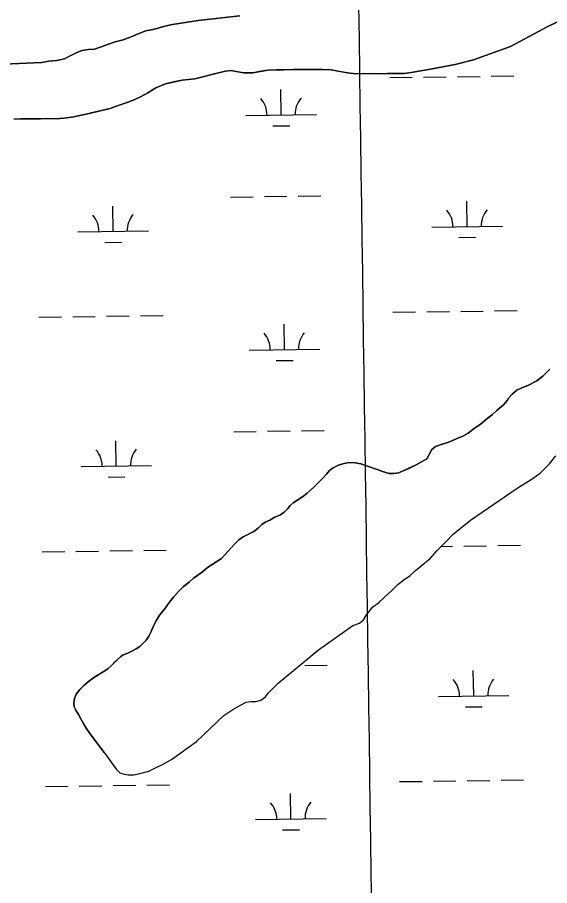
# Model space of a CAD drawing. Extents: x 3767014 to 3805179, y 361544 to 387384.
# Drawn here: x 3799809 to 3800563, y 374312 to 375543 of the extents above; entities that cross this region are included whole.
import ezdxf

# ---------------------------------------------------------------- set-up
doc = ezdxf.new("R2010")
doc.units = 0
for name, color, linetype in [('V-GRID-MAJR', 7, 'Continuous'), ('V-TOPO-SHOR', 7, 'Continuous'), ('V-WETL-SWMP', 7, 'Continuous')]:
    doc.layers.add(name, color=color, linetype=linetype)

msp = doc.modelspace()

# ---------------------------------------------------------------- linework, layer by layer
at = {"layer": 'V-GRID-MAJR'}
msp.add_spline([(3800409.553, 367370.393), (3800323.181, 373429.512), (3800236.794, 379489.691), (3800150.407, 385549.872), (3800150.392, 385550.931)], degree=3, dxfattribs=at)
at = {"layer": 'V-TOPO-SHOR'}
for points in [[(3799927.709, 375501.221), (3799936.413, 375504.776), (3799947.354, 375508.358), (3799958.91, 375511.34), (3799970.045, 375515.532), (3799979.962, 375519.714), (3799990.693, 375523.7), (3800003.27, 375526.489), (3800017.862, 375530.722), (3800028.409, 375533.079), (3800064.952, 375538.38), (3800124.25, 375545.361)], [(3800573.313, 375536.42), (3800560.779, 375529.973), (3800507.619, 375501.911), (3800455.172, 375482.602), (3800429.418, 375476.409), (3800411.766, 375472.954), (3800396.55, 375469.933), (3800380.518, 375467.105), (3800366.917, 375464.916), (3800357.173, 375463.585)], [(3799789.512, 375476.454), (3799843.373, 375478.902), (3799853.314, 375480.845), (3799864.688, 375481.994), (3799875.438, 375484.353), (3799882.719, 375487.894), (3799892.219, 375492.883), (3799900.319, 375495.822), (3799909.656, 375497.352), (3799917.985, 375498.059), (3799927.709, 375501.221)], [(3800357.173, 375463.585), (3800343.752, 375463.431), (3800333.18, 375463.31), (3800320.98, 375463.171), (3800312.236, 375463.273), (3800299.63, 375463.13), (3800288.448, 375463.001), (3800276.432, 375464.49), (3800265.633, 375466.401), (3800253.409, 375468.496), (3800241.203, 375468.967), (3800228.188, 375469.02), (3800213.139, 375469.053), (3800199.516, 375468.895), (3800186.507, 375468.543), (3800175.73, 375468.42), (3800163.938, 375468.285), (3800154.398, 375466.548), (3800142.63, 375464.379), (3800129.82, 375464.234), (3800119.019, 375466.347), (3800111.89, 375467.484), (3800103.563, 375466.577), (3800093.829, 375464.228), (3800060.17, 375455.708), (3800042.498, 375454.082), (3800030.732, 375451.508), (3800018.561, 375448.927), (3800005.203, 375443.285), (3799993.7, 375435.832), (3799984.402, 375430.845), (3799975.096, 375426.671), (3799962.947, 375422.059), (3799951.806, 375418.271), (3799940.268, 375413.665), (3799915.929, 375408.098), (3799906.195, 375405.954), (3799899.299, 375404.248), (3799888.957, 375401.893), (3799878.195, 375400.549), (3799865.397, 375399.386), (3799852.992, 375399.447), (3799841.605, 375399.316), (3799826.556, 375399.347), (3799813.75, 375398.999), (3799803.787, 375398.882)], [(3800503.603, 375000.407), (3800505.19, 375003.88), (3800510.216, 375009.023), (3800516.863, 375014.384), (3800523.943, 375017.721), (3800532.447, 375021.071), (3800544.774, 375027.719), (3800553.644, 375034.533), (3800563.292, 375044.402)], [(3799931.813, 374500.937), (3799911.37, 374528.154), (3799906.201, 374535.619), (3799903.088, 374541.073), (3799899.15, 374547.537), (3799895.201, 374555.014), (3799891.474, 374560.869), (3799889.385, 374565.725), (3799888.715, 374570.802), (3799889.856, 374577.728), (3799892.23, 374583.653), (3799897.237, 374590.217), (3799903.068, 374596.181), (3799909.316, 374600.93), (3799916.57, 374606.708), (3799921.817, 374610.224), (3799927.273, 374613.337), (3799932.927, 374616.655), (3799937.163, 374619.753), (3799941.994, 374624.079), (3799946.616, 374628.81), (3799950.032, 374632.305), (3799954.864, 374636.631), (3799958.9, 374639.322), (3799965.175, 374641.833), (3799971.043, 374644.542), (3799977.105, 374647.866), (3799982.352, 374651.385), (3799986.173, 374654.885), (3799991.4, 374660.23), (3799995.199, 374665.968), (3799998.377, 374672.512), (3800001.74, 374680.685), (3800005.92, 374688.46), (3800010.315, 374695.425), (3800017.129, 374704.246), (3800024.137, 374713.681), (3800029.949, 374721.068), (3800037.179, 374729.082), (3800044.214, 374736.278), (3800052.279, 374742.269), (3800058.515, 374748.237), (3800064.364, 374752.372), (3800071.223, 374757.127), (3800078.475, 374763.107), (3800098.054, 374775.94), (3800116.322, 374796.483), (3800122.763, 374802.251), (3800128.612, 374806.588), (3800135.487, 374809.92), (3800143.98, 374814.086), (3800150.226, 374819.036), (3800155.455, 374824.181), (3800160.096, 374827.283), (3800166.365, 374830.406), (3800172.828, 374834.14), (3800181.53, 374837.9), (3800186.773, 374841.619), (3800191.999, 374846.967), (3800195.407, 374851.278), (3800199.841, 374854.784), (3800206.299, 374859.13), (3800212.963, 374863.273), (3800218.804, 374868.016), (3800224.239, 374872.755), (3800229.068, 374877.283), (3800236.711, 374884.693), (3800241.94, 374889.835), (3800246.96, 374895.383), (3800251.375, 374900.518), (3800256.21, 374904.438), (3800264.095, 374908.39), (3800269.971, 374910.289), (3800278.695, 374912.015), (3800287.442, 374911.708), (3800295.796, 374910.178), (3800303.558, 374907.217), (3800320.094, 374901.712), (3800326.424, 374899.344), (3800335.808, 374896.604), (3800341.913, 374896.268), (3800349.222, 374897.37), (3800356.71, 374900.505), (3800364.597, 374904.255), (3800374.102, 374908.839), (3800389.056, 374917.143), (3800393.037, 374924.51), (3800396.222, 374930.648), (3800401.463, 374934.57), (3800410.982, 374937.933), (3800420.3, 374941.091), (3800429.809, 374945.267), (3800439.928, 374949.449), (3800447.809, 374953.811), (3800456.476, 374960.618), (3800464.547, 374965.998), (3800474.216, 374974.041), (3800481.878, 374979.822), (3800488.718, 374986.204), (3800497.782, 374993.833), (3800503.603, 375000.407)], [(3799931.813, 374500.937), (3799949.465, 374477.092), (3799954.169, 374472.295), (3799960.051, 374470.341), (3799965.925, 374469.197), (3799973.603, 374469.285), (3799980.457, 374470.778), (3799986.1, 374472.054), (3799995.164, 374474.583), (3800003.399, 374478.921), (3800014.254, 374484.098), (3800027.308, 374491.118), (3800062.58, 374516.782), (3800101.163, 374553.396), (3800114.2, 374561.832), (3800124.035, 374567.804), (3800133.072, 374572.555), (3800139.53, 374573.438), (3800146.804, 374573.522), (3800153.655, 374575.215), (3800160.475, 374579.739), (3800164.048, 374585.236), (3800178.44, 374599.142), (3800235.487, 374646.678), (3800283.998, 374680.982), (3800293.453, 374684.525), (3800299.263, 374689.037), (3800303.63, 374695.959), (3800312.592, 374707.377), (3800320.61, 374713.128), (3800328.81, 374720.496), (3800340.004, 374731.134), (3800348.596, 374739.719), (3800356.407, 374745.871), (3800365.43, 374752.038), (3800373.03, 374758.792), (3800386.039, 374769.853), (3800394.45, 374776.62), (3800403.429, 374786.624), (3800416.806, 374800.721), (3800426.598, 374810.332), (3800436.203, 374818.524), (3800451.223, 374830.417), (3800517.187, 374875.831), (3800536.85, 374888.183), (3800549.685, 374896.817), (3800563.073, 374910.104), (3800572.037, 374921.321)]]:
    msp.add_lwpolyline(points, dxfattribs=at)
at = {"layer": 'V-WETL-SWMP'}
for p, q in [((3800560.778, 375529.972), (3800573.312, 375536.42)), ((3800507.619, 375501.911), (3800560.778, 375529.972)), ((3800455.172, 375482.602), (3800507.619, 375501.911)), ((3800429.418, 375476.41), (3800455.172, 375482.602)), ((3800380.517, 375467.106), (3800396.55, 375469.933)), ((3800396.55, 375469.933), (3800429.418, 375476.41)), ((3800060.169, 375455.708), (3800093.828, 375464.228)), ((3800093.828, 375464.228), (3800103.562, 375466.576)), ((3800103.562, 375466.576), (3800111.889, 375467.485)), ((3800111.889, 375467.485), (3800119.019, 375466.347)), ((3800119.019, 375466.347), (3800129.821, 375464.234)), ((3800129.821, 375464.234), (3800142.63, 375464.38)), ((3800142.63, 375464.38), (3800163.937, 375468.285)), ((3800163.937, 375468.285), (3800186.506, 375468.543)), ((3800186.506, 375468.543), (3800199.516, 375468.896)), ((3800199.516, 375468.896), (3800213.139, 375469.052)), ((3800213.139, 375469.052), (3800241.202, 375468.967)), ((3800241.202, 375468.967), (3800253.408, 375468.496)), ((3800253.408, 375468.496), (3800276.432, 375464.49)), ((3800276.432, 375464.49), (3800288.447, 375463.001)), ((3800288.447, 375463.001), (3800312.236, 375463.273)), ((3800312.236, 375463.273), (3800320.981, 375463.17)), ((3800320.981, 375463.17), (3800357.173, 375463.585)), ((3800336.475, 375457.597), (3800368.472, 375458.042)), ((3800357.173, 375463.585), (3800366.918, 375464.916)), ((3800366.918, 375464.916), (3800380.517, 375467.106)), ((3800384.471, 375458.264), (3800416.468, 375458.708)), ((3800432.466, 375458.931), (3800464.463, 375459.375)), ((3800480.462, 375459.597), (3800512.458, 375460.042)), ((3800005.204, 375443.284), (3800018.56, 375448.928)), ((3800018.56, 375448.928), (3800042.497, 375454.082)), ((3800042.497, 375454.082), (3800060.169, 375455.708)), ((3799984.402, 375430.845), (3799993.699, 375435.832)), ((3799993.699, 375435.832), (3800005.204, 375443.284)), ((3800182.603, 375404.713), (3800182.103, 375440.709)), ((3799951.806, 375418.271), (3799962.947, 375422.059)), ((3799962.947, 375422.059), (3799975.095, 375426.671)), ((3799975.095, 375426.671), (3799984.402, 375430.845)), ((3799906.194, 375405.954), (3799940.268, 375413.665)), ((3799940.268, 375413.665), (3799951.806, 375418.271)), ((3799803.787, 375398.883), (3799813.75, 375398.998)), ((3799813.75, 375398.998), (3799826.557, 375399.348)), ((3799826.557, 375399.348), (3799841.605, 375399.317)), ((3799841.605, 375399.317), (3799852.991, 375399.447)), ((3799852.991, 375399.447), (3799865.396, 375399.386)), ((3799865.396, 375399.386), (3799878.194, 375400.549)), ((3799878.194, 375400.549), (3799888.956, 375401.893)), ((3799888.956, 375401.893), (3799899.3, 375404.248)), ((3799899.3, 375404.248), (3799906.194, 375405.954)), ((3800132.608, 375404.018), (3800232.598, 375405.407)), ((3800170.819, 375389.117), (3800194.816, 375389.45)), ((3800110.806, 375288.272), (3800142.802, 375288.717)), ((3800158.801, 375288.939), (3800190.798, 375289.383)), ((3800206.796, 375289.606), (3800238.793, 375290.05)), ((3799944.403, 375239.526), (3799943.903, 375275.523)), ((3800446.262, 375246.498), (3800445.762, 375282.494)), ((3799894.407, 375238.832), (3799994.398, 375240.221)), ((3800396.267, 375245.803), (3800496.257, 375247.192)), ((3799932.618, 375223.93), (3799956.616, 375224.263)), ((3800434.478, 375230.902), (3800458.475, 375231.235)), ((3800341.096, 375124.954), (3800373.093, 375125.399)), ((3800389.092, 375125.621), (3800421.089, 375126.065)), ((3800437.087, 375126.288), (3800469.084, 375126.732)), ((3800485.082, 375126.954), (3800517.079, 375127.399)), ((3799839.237, 375117.983), (3799871.234, 375118.427)), ((3799887.232, 375118.65), (3799919.229, 375119.094)), ((3799935.227, 375119.316), (3799967.224, 375119.761)), ((3799983.223, 375119.983), (3800015.22, 375120.427)), ((3800187.224, 375072.07), (3800186.724, 375108.066)), ((3800137.229, 375071.375), (3800237.219, 375072.764)), ((3800175.439, 375056.474), (3800199.437, 375056.807)), ((3800563.291, 375044.403), (3800553.643, 375034.532)), ((3800544.774, 375027.719), (3800532.446, 375021.071)), ((3800553.643, 375034.532), (3800544.774, 375027.719)), ((3800523.943, 375017.72), (3800516.864, 375014.385)), ((3800532.446, 375021.071), (3800523.943, 375017.72)), ((3800505.19, 375003.881), (3800503.603, 375000.406)), ((3800510.215, 375009.022), (3800505.19, 375003.881)), ((3800516.864, 375014.385), (3800510.215, 375009.022)), ((3800497.782, 374993.832), (3800488.718, 374986.204)), ((3800503.603, 375000.406), (3800497.782, 374993.832)), ((3800481.878, 374979.822), (3800474.216, 374974.04)), ((3800488.718, 374986.204), (3800481.878, 374979.822)), ((3800464.548, 374965.999), (3800456.476, 374960.619)), ((3800474.216, 374974.04), (3800464.548, 374965.999)), ((3800115.426, 374955.629), (3800147.423, 374956.074)), ((3800163.422, 374956.296), (3800195.419, 374956.741)), ((3800211.417, 374956.963), (3800243.414, 374957.407)), ((3800447.81, 374953.81), (3800439.929, 374949.449)), ((3800456.476, 374960.619), (3800447.81, 374953.81)), ((3799949.023, 374906.883), (3799948.523, 374942.88)), ((3800420.3, 374941.09), (3800410.982, 374937.933)), ((3800429.809, 374945.266), (3800420.3, 374941.09)), ((3800439.929, 374949.449), (3800429.809, 374945.266)), ((3800396.221, 374930.647), (3800393.038, 374924.51)), ((3800401.463, 374934.57), (3800396.221, 374930.647)), ((3800410.982, 374937.933), (3800401.463, 374934.57)), ((3800389.055, 374917.144), (3800374.102, 374908.838)), ((3800393.038, 374924.51), (3800389.055, 374917.144)), ((3800563.072, 374910.105), (3800572.037, 374921.322)), ((3799899.028, 374906.189), (3799999.019, 374907.578)), ((3800256.21, 374904.437), (3800251.375, 374900.518)), ((3800264.095, 374908.391), (3800256.21, 374904.437)), ((3800269.971, 374910.289), (3800264.095, 374908.391)), ((3800278.695, 374912.016), (3800269.971, 374910.289)), ((3800287.443, 374911.709), (3800278.695, 374912.016)), ((3800295.797, 374910.178), (3800287.443, 374911.709)), ((3800303.559, 374907.217), (3800295.797, 374910.178)), ((3800320.093, 374901.712), (3800303.559, 374907.217)), ((3800374.102, 374908.838), (3800356.71, 374900.505)), ((3800549.684, 374896.816), (3800563.072, 374910.105)), ((3799937.239, 374891.287), (3799961.237, 374891.621)), ((3800246.96, 374895.384), (3800241.939, 374889.836)), ((3800251.375, 374900.518), (3800246.96, 374895.384)), ((3800326.424, 374899.345), (3800320.093, 374901.712)), ((3800335.809, 374896.605), (3800326.424, 374899.345)), ((3800341.914, 374896.269), (3800335.809, 374896.605)), ((3800349.222, 374897.369), (3800341.914, 374896.269)), ((3800356.71, 374900.505), (3800349.222, 374897.369)), ((3800536.85, 374888.182), (3800549.684, 374896.816)), ((3800241.939, 374889.836), (3800229.069, 374877.284)), ((3800517.188, 374875.832), (3800536.85, 374888.182)), ((3800218.804, 374868.016), (3800212.962, 374863.272)), ((3800224.24, 374872.755), (3800218.804, 374868.016)), ((3800229.069, 374877.284), (3800224.24, 374872.755)), ((3800451.224, 374830.416), (3800517.188, 374875.832)), ((3800199.841, 374854.784), (3800195.408, 374851.277)), ((3800206.298, 374859.129), (3800199.841, 374854.784)), ((3800212.962, 374863.272), (3800206.298, 374859.129)), ((3800192, 374846.967), (3800186.774, 374841.62)), ((3800195.408, 374851.277), (3800192, 374846.967)), ((3800166.364, 374830.406), (3800160.096, 374827.284)), ((3800172.829, 374834.14), (3800166.364, 374830.406)), ((3800181.53, 374837.9), (3800172.829, 374834.14)), ((3800186.774, 374841.62), (3800181.53, 374837.9)), ((3800436.204, 374818.524), (3800451.224, 374830.416)), ((3800150.227, 374819.037), (3800143.98, 374814.085)), ((3800155.455, 374824.18), (3800150.227, 374819.037)), ((3800160.096, 374827.284), (3800155.455, 374824.18)), ((3800426.598, 374810.331), (3800436.204, 374818.524)), ((3800128.611, 374806.588), (3800122.763, 374802.251)), ((3800143.98, 374814.085), (3800128.611, 374806.588)), ((3800416.806, 374800.721), (3800426.598, 374810.331)), ((3800116.322, 374796.483), (3800098.053, 374775.939)), ((3800122.763, 374802.251), (3800116.322, 374796.483)), ((3800403.429, 374786.624), (3800416.806, 374800.721)), ((3800409.669, 374793.2), (3800425.709, 374793.423)), ((3800441.708, 374793.645), (3800473.705, 374794.089)), ((3800489.703, 374794.311), (3800521.7, 374794.756)), ((3799843.857, 374785.34), (3799875.854, 374785.784)), ((3799891.853, 374786.007), (3799923.85, 374786.451)), ((3799939.848, 374786.673), (3799971.845, 374787.118)), ((3799987.844, 374787.34), (3800019.84, 374787.785)), ((3800394.45, 374776.619), (3800403.429, 374786.624)), ((3800098.053, 374775.939), (3800078.475, 374763.107)), ((3800373.031, 374758.793), (3800386.04, 374769.854)), ((3800386.04, 374769.854), (3800394.45, 374776.619)), ((3800071.223, 374757.127), (3800058.514, 374748.237)), ((3800078.475, 374763.107), (3800071.223, 374757.127)), ((3800365.43, 374752.037), (3800373.031, 374758.793)), ((3800058.514, 374748.237), (3800052.278, 374742.268)), ((3800348.596, 374739.719), (3800356.407, 374745.871)), ((3800356.407, 374745.871), (3800365.43, 374752.037)), ((3800044.213, 374736.279), (3800037.178, 374729.081)), ((3800052.278, 374742.268), (3800044.213, 374736.279)), ((3800340.005, 374731.134), (3800348.596, 374739.719)), ((3800029.95, 374721.068), (3800024.137, 374713.681)), ((3800037.178, 374729.081), (3800029.95, 374721.068)), ((3800320.61, 374713.128), (3800328.81, 374720.497)), ((3800328.81, 374720.497), (3800340.005, 374731.134)), ((3800024.137, 374713.681), (3800017.128, 374704.246)), ((3800303.629, 374695.959), (3800312.592, 374707.378)), ((3800312.592, 374707.378), (3800320.61, 374713.128)), ((3800010.315, 374695.424), (3800005.921, 374688.46)), ((3800017.128, 374704.246), (3800010.315, 374695.424)), ((3800299.263, 374689.038), (3800303.629, 374695.959)), ((3800005.921, 374688.46), (3800001.74, 374680.685)), ((3800283.997, 374680.982), (3800293.454, 374684.526)), ((3800293.454, 374684.526), (3800299.263, 374689.038)), ((3799998.377, 374672.512), (3799995.198, 374665.969)), ((3800001.74, 374680.685), (3799998.377, 374672.512)), ((3800235.487, 374646.679), (3800283.997, 374680.982)), ((3799991.4, 374660.231), (3799986.174, 374654.884)), ((3799995.198, 374665.969), (3799991.4, 374660.231)), ((3799977.104, 374647.867), (3799971.042, 374644.543)), ((3799982.351, 374651.384), (3799977.104, 374647.867)), ((3799986.174, 374654.884), (3799982.351, 374651.384)), ((3800178.439, 374599.143), (3800235.487, 374646.679)), ((3799954.864, 374636.631), (3799950.033, 374632.305)), ((3799958.9, 374639.321), (3799954.864, 374636.631)), ((3799965.175, 374641.833), (3799958.9, 374639.321)), ((3799971.042, 374644.543), (3799965.175, 374641.833)), ((3799941.994, 374624.079), (3799937.163, 374619.753)), ((3799950.033, 374632.305), (3799941.994, 374624.079)), ((3800216.038, 374624.32), (3800248.035, 374624.764)), ((3799921.817, 374610.224), (3799916.571, 374606.707)), ((3799932.928, 374616.655), (3799921.817, 374610.224)), ((3799937.163, 374619.753), (3799932.928, 374616.655)), ((3800455.504, 374581.212), (3800455.004, 374617.208)), ((3799903.067, 374596.181), (3799897.238, 374590.217)), ((3799909.316, 374600.93), (3799903.067, 374596.181)), ((3799916.571, 374606.707), (3799909.316, 374600.93)), ((3800164.048, 374585.237), (3800178.439, 374599.143)), ((3799897.238, 374590.217), (3799892.23, 374583.653)), ((3800160.474, 374579.74), (3800164.048, 374585.237)), ((3799889.857, 374577.728), (3799888.716, 374570.801)), ((3799892.23, 374583.653), (3799889.857, 374577.728)), ((3800124.034, 374567.804), (3800133.073, 374572.555)), ((3800133.073, 374572.555), (3800139.53, 374573.437)), ((3800139.53, 374573.437), (3800146.804, 374573.521)), ((3800146.804, 374573.521), (3800153.655, 374575.216)), ((3800153.655, 374575.216), (3800160.474, 374579.74)), ((3800405.509, 374580.517), (3800505.499, 374581.906)), ((3799888.716, 374570.801), (3799889.385, 374565.725)), ((3799889.385, 374565.725), (3799891.474, 374560.869)), ((3799891.474, 374560.869), (3799895.201, 374555.014)), ((3800101.162, 374553.396), (3800114.201, 374561.831)), ((3800114.201, 374561.831), (3800124.034, 374567.804)), ((3800443.719, 374565.616), (3800467.717, 374565.949)), ((3799895.201, 374555.014), (3799899.15, 374547.536)), ((3799899.15, 374547.536), (3799903.088, 374541.074)), ((3800062.58, 374516.782), (3800101.162, 374553.396)), ((3799903.088, 374541.074), (3799906.201, 374535.619)), ((3799906.201, 374535.619), (3799911.37, 374528.154)), ((3799911.37, 374528.154), (3799931.814, 374500.936)), ((3800027.308, 374491.118), (3800062.58, 374516.782)), ((3799931.814, 374500.936), (3799949.466, 374477.091)), ((3800014.253, 374484.097), (3800027.308, 374491.118)), ((3799949.466, 374477.091), (3799954.169, 374472.295)), ((3799986.1, 374472.054), (3799995.165, 374474.583)), ((3799995.165, 374474.583), (3800003.4, 374478.921)), ((3800003.4, 374478.921), (3800014.253, 374484.097)), ((3799954.169, 374472.295), (3799960.052, 374470.341)), ((3799960.052, 374470.341), (3799965.925, 374469.196)), ((3799965.925, 374469.196), (3799973.603, 374469.284)), ((3799973.603, 374469.284), (3799986.1, 374472.054)), ((3800398.333, 374460.335), (3800430.33, 374460.78)), ((3800446.329, 374461.002), (3800478.326, 374461.446)), ((3800494.324, 374461.669), (3800526.321, 374462.113)), ((3799848.478, 374452.697), (3799880.475, 374453.141)), ((3799896.474, 374453.364), (3799928.471, 374453.808)), ((3799944.469, 374454.03), (3799976.466, 374454.475)), ((3799992.464, 374454.697), (3800024.461, 374455.142)), ((3800350.338, 374459.668), (3800382.335, 374460.113)), ((3800196.466, 374406.784), (3800195.966, 374442.781)), ((3800146.47, 374406.09), (3800246.461, 374407.479)), ((3800184.681, 374391.188), (3800208.679, 374391.521))]:
    msp.add_line(p, q, dxfattribs=at)
msp.add_lwpolyline([(3800124.25, 375545.362), (3800064.952, 375538.379), (3800028.41, 375533.08), (3800017.862, 375530.722), (3800003.27, 375526.488), (3799990.694, 375523.7), (3799979.962, 375519.714), (3799970.046, 375515.533), (3799958.91, 375511.339), (3799947.353, 375508.359), (3799936.413, 375504.777), (3799927.71, 375501.22), (3799917.985, 375498.059), (3799909.656, 375497.353), (3799900.319, 375495.823), (3799892.219, 375492.883), (3799882.719, 375487.894), (3799875.439, 375484.354), (3799864.688, 375481.994), (3799853.314, 375480.846), (3799843.372, 375478.902), (3799789.512, 375476.455)], dxfattribs=at)
for centre, start, end in [((3800127.359, 375404.42), 0.024037, 41.567696), ((3800237.834, 375405.955), 140.024034, 181.567693), ((3799889.158, 375239.234), 0.024037, 41.567696), ((3799999.634, 375240.768), 140.024034, 181.567693), ((3800391.018, 375246.205), 0.024037, 41.567696), ((3800501.493, 375247.74), 140.024034, 181.567693), ((3800131.98, 375071.777), 0.024037, 41.567696), ((3800242.455, 375073.312), 140.024034, 181.567693), ((3799893.779, 374906.591), 0.024037, 41.567696), ((3800004.254, 374908.125), 140.024034, 181.567693), ((3800400.26, 374580.919), 0.024037, 41.567696), ((3800510.735, 374582.454), 140.024034, 181.567693), ((3800141.221, 374406.492), 0.024037, 41.567696), ((3800251.697, 374408.026), 140.024034, 181.567693)]:
    msp.add_arc(centre, 35.246, start, end, dxfattribs=at)

doc.saveas('drawing.dxf')
